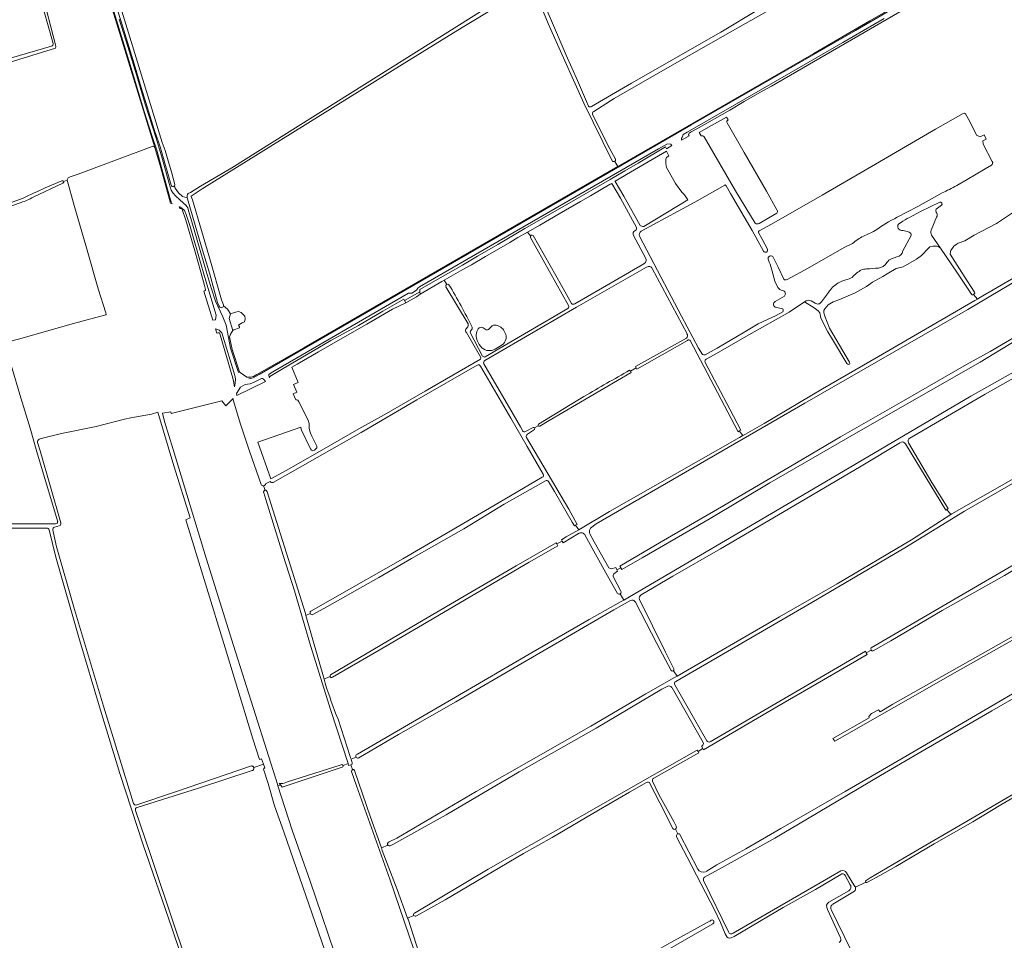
# Model space of a CAD drawing. Header units: metres. Extents: x 209813 to 223847, y 571801 to 587119.
# Tile 641 of 656: x 220606 to 221429, y 581849 to 582618. Entities that reach past the tile are written whole.
import ezdxf

# ---------------------------------------------------------------- set-up
doc = ezdxf.new("R2010")
doc.units = ezdxf.units.M
for name, color, linetype, lineweight in [('B-RO-GR-GRAS-GV', 8, 'Continuous', 0), ('B-RO-OG-WEG-GV', 8, 'Continuous', 0), ('B-RO-VH-ONVERHARD-GV', 8, 'Continuous', 0)]:
    doc.layers.add(name, color=color, linetype=linetype, lineweight=lineweight)

msp = doc.modelspace()

# ---------------------------------------------------------------- linework, layer by layer
at = {"layer": 'B-RO-GR-GRAS-GV', "flags": 128}
for points in [[(220719.006, 582510.789), (220719.32, 582510.889), (220688.52, 582610.43), (220662.33, 582695.42), (220661.33, 582698.28), (220660.01, 582700.35), (220656.8, 582702.24), (220653.78, 582702.2), (220632.92, 582698.85), (220610.995, 582695.251), (220624.77, 582640.947), (220636.347, 582596.546), (220636.618, 582594.943), (220636.167, 582593.733), (220574.652, 582574.945), (220563.474, 582571.649), (220538.203, 582564.511), (220531.952, 582562.809)], [(220667.88, 582702.08), (220725.493, 582514.92), (220727.841, 582508.47), (220731.082, 582497.06), (220733.1, 582490.446), (220735.911, 582480.094), (220735.944, 582479.432), (220735.662, 582478.731), (220736.242, 582477.043), (220738.967, 582473.154), (220742.248, 582469.979), (220746.306, 582468.85), (220746.119, 582469.505), (220746.169, 582470.72), (220746.244, 582471.198), (220746.576, 582471.753), (220747.186, 582472.337), (220749.044, 582473.397), (220757.292, 582478.639), (220783.614, 582493.865), (220993.181, 582625.538)], [(221380.68, 582656.425), (221358.942, 582687.335), (221355.902, 582691.957), (221355.199, 582692.645), (221354.532, 582693.097), (221353.481, 582693.006), (221350.281, 582692.031), (221345.189, 582689.311), (221266.587, 582645.107), (221229.782, 582624.049), (221199.835, 582607.124), (221147.3, 582577.286), (221102.86, 582551.739), (221085.787, 582540.949)], [(220545.395, 582683.66), (220536.66, 582682.376), (220526.448, 582680.207), (220515.811, 582677.296), (220509.342, 582675.841), (220514.237, 582657.651), (220525.23, 582650.891), (220530.205, 582631.417), (220534.12, 582616.548), (220531.104, 582615.542), (220534.068, 582605.435), (220521.315, 582602.26), (220524.437, 582590.989), (220531.633, 582568.182), (220532.531, 582566.023), (220572.4, 582577.902), (220579.196, 582579.881), (220632.888, 582595.359)], [(220634.262, 582597.81), (220622.302, 582640.302), (220619.605, 582650.62), (220600.525, 582646.22), (220585.246, 582642.946), (220576.205, 582639.698), (220573.174, 582637.952), (220570.186, 582636.787), (220557.673, 582633.491), (220545.395, 582683.66)], [(221103.297, 582499.245), (221105.936, 582495.096), (221207.262, 582553.377), (221269.602, 582589.431), (221316.484, 582616.671), (221337.215, 582628.5), (221368.573, 582645.969), (221381.444, 582652.939), (221381.07, 582655.75), (221381.076, 582656.243), (221380.68, 582656.425)], [(221033.176, 582645.736), (220975.793, 582611.018), (220925.86, 582580.05), (220834.423, 582523.302), (220758.831, 582476.247), (220749.688, 582470.369), (220749.666, 582470.003), (220750.593, 582467.073), (220765.813, 582416.085), (220774.938, 582383.694), (220776.563, 582379.392), (220776.623, 582378.755), (220780.036, 582375.977), (220782.497, 582371.929)], [(221101.176, 582499.721), (221077.627, 582547.853), (221054.33, 582599.28), (221047.726, 582614.272), (221038.522, 582636.885), (221034.62, 582645.259)], [(221037.611, 582646.168), (221049.7, 582618.595), (221062.712, 582587.842), (221072.331, 582566.821), (221079.88, 582549.16), (221081.057, 582546.021)], [(221083.941, 582544.997), (221117.433, 582564.62), (221191.913, 582607.218), (221223.29, 582625.947), (221244.923, 582638.439)], [(221085.126, 582537.945), (221099.159, 582509.797), (221103.988, 582501.243)], [(221394.439, 582539.381), (221371.295, 582526.271), (221320.997, 582497.042), (221276.685, 582471.177), (221234.282, 582446.79), (221223.833, 582441.327)], [(221418.697, 582499.105), (221410.99, 582513.556), (221411.116, 582514.249), (221410.742, 582516.514), (221413.629, 582517.836), (221411.891, 582521.43), (221408.612, 582519.807), (221405.595, 582521.245), (221399.845, 582532.71), (221396.349, 582538.999)], [(221196.769, 582536.264), (221184.161, 582529.236), (221173.835, 582523.442), (221175.465, 582520.538)], [(221198.073, 582533.875), (221196.769, 582536.264)], [(221238.842, 582458.692), (221230.105, 582474.389), (221211.508, 582506.572), (221197.152, 582531.378)], [(221178.002, 582519.744), (221204.116, 582474.75), (221220.722, 582447.623)], [(220642.983, 582482.608), (220646.026, 582483.721), (220645.971, 582483.92), (220646.892, 582485.611), (220648.614, 582486.341), (220655.177, 582488.522), (220716.924, 582511.8)], [(221388.979, 582479.241), (221397.683, 582484.218), (221412.701, 582493.075), (221417.874, 582496.219)], [(220794.019, 582365.288), (220792.274, 582364.401), (220790.885, 582363.567), (220790.092, 582363.25), (220789.218, 582362.654), (220789.853, 582361.146), (220790.052, 582360.432), (220785.189, 582358.67), (220784.377, 582358.09), (220782.808, 582355.574), (220782.093, 582354.185), (220781.519, 582352.736), (220783.953, 582342.329), (220789.842, 582323.642), (220790.419, 582322.953), (220795.948, 582319.004), (220799.443, 582319.037), (220801.643, 582319.792), (220804.56, 582321.296), (220843.549, 582343.522), (221105.936, 582495.096)], [(220593.695, 582357.16), (220595.988, 582349.118), (220596.224, 582348.71), (220596.541, 582348.695), (220597.801, 582348.788), (220605.25, 582350.968), (220651.257, 582363.904), (220678.287, 582371.215), (220678.611, 582371.395), (220678.622, 582371.729), (220678.231, 582372.836), (220671.894, 582392.942), (220662.233, 582427.047), (220651.844, 582462.513), (220646.026, 582483.721)], [(220642.51, 582481.173), (220617.588, 582469.395)], [(220627.596, 582477.144), (220641.62, 582482.999)], [(221121.508, 582444.064), (221108.071, 582468.507), (221100.988, 582480.711), (221100.572, 582480.65), (221099.518, 582480.128), (221082.972, 582470.389), (221074.86, 582465.829), (221056.99, 582455.364), (221040.727, 582446.138), (221030.56, 582440.265)], [(221227.642, 582424.198), (221218.008, 582441.546), (221199.98, 582472.349), (221196.351, 582478.788), (221195.822, 582479.509), (221195.565, 582479.62), (221195.194, 582479.547), (221170.228, 582465.31), (221156.413, 582457.814), (221125.543, 582440.977)], [(221339.275, 582452.647), (221356.598, 582461.733), (221367.818, 582467.93), (221376.691, 582472.924)], [(220565.533, 582452.523), (220583.996, 582459.301), (220609.253, 582468.642)], [(221374.862, 582465.098), (221358.644, 582457.446)], [(221223.834, 582447.41), (221238.707, 582455.918)], [(221371.697, 582457.069), (221371.554, 582457.882)], [(221371.923, 582459.384), (221376.22, 582462.8)], [(221435.615, 582456.219), (221426.42, 582450.067), (221422.187, 582447.355), (221403.491, 582437.593), (221395.781, 582433.045), (221390.04, 582430.885), (221388.453, 582429.893), (221386.6, 582428.438), (221384.021, 582424.932), (221383.756, 582423.94), (221383.569, 582421.789), (221395.084, 582403.469), (221403.79, 582390.173), (221404.107, 582389.38), (221403.663, 582388.703), (221402.862, 582388.097), (221406.197, 582384.269), (221407.481, 582385.072), (221484.114, 582429.614)], [(221344.007, 582449.5), (221340.223, 582446.965)], [(221367.503, 582441.791), (221372.138, 582452.736)], [(221030.56, 582440.265), (221022.46, 582435.781), (221015.696, 582431.658), (221006.573, 582426.262), (220995.282, 582419.746), (220983.84, 582413.018), (220976.436, 582408.92), (220960.902, 582400.031)], [(221033, 582437.116), (221030.56, 582440.265)], [(221120.022, 582441.309), (221121.178, 582442.235)], [(221223.485, 582439.909), (221226.499, 582434.367), (221230.87, 582426.068)], [(221064.763, 582378.885), (221033.036, 582435.854)], [(221035.191, 582437.313), (221058.746, 582395.601), (221067.225, 582380.536)], [(221129.39, 582418.16), (221118.781, 582437.968)], [(221124.002, 582436.848), (221139.097, 582408.271), (221159.005, 582370.092), (221173.214, 582343.343), (221176.626, 582338.041)], [(221247.352, 582400.58), (221261.758, 582408.522), (221295.609, 582427.616), (221301.827, 582430.683)], [(221299.48, 582331.661), (221291.08, 582345.882), (221282.811, 582360.103), (221278.737, 582370.184), (221277.996, 582372.936), (221278.102, 582374.841), (221278.917, 582376.158), (221281.563, 582379.545), (221285.875, 582382.024), (221290.638, 582383.691), (221304.211, 582389.565), (221313.498, 582394.724), (221318.499, 582398.383), (221327.283, 582403.04), (221330.775, 582405.474), (221338.29, 582409.813), (221344.216, 582411.295), (221355.456, 582417.607), (221359.456, 582420.82), (221365.489, 582426.852), (221366.613, 582427.915), (221368.948, 582428.513), (221370.37, 582428.602), (221372.223, 582428.497), (221373.387, 582428.285), (221374.339, 582427.597), (221375.352, 582426.743), (221368.025, 582437.727)], [(221350.984, 582437.465), (221344.002, 582424.466)], [(221402.862, 582388.097), (221402.292, 582387.863), (221401.777, 582387.903), (221401.221, 582388.3), (221389.539, 582405.993), (221375.352, 582426.743)], [(221070.083, 582380.33), (221103.697, 582399.79), (221127.505, 582413.874), (221128.981, 582414.95)], [(221562.355, 582419.809), (221553.664, 582414.604), (221528.565, 582400.907), (221498.628, 582383.9), (221474.882, 582370.222), (221452.252, 582357.628), (221439.26, 582350.226), (221408.452, 582331.695), (221312.408, 582276.926), (221233.012, 582230.897), (221182.928, 582201.257), (221126.146, 582168.261), (221109.207, 582158.539), (221108.343, 582160.075)], [(221110.983, 582133.044), (221259.936, 582220.386), (221400.647, 582303.384), (221535.778, 582379.133), (221551.761, 582388.545), (221572.026, 582400.282), (221573.987, 582401.607), (221574.623, 582402.141), (221574.704, 582402.407), (221574.586, 582402.752), (221572.54, 582406.149), (221572.407, 582406.652), (221572.383, 582407.082), (221572.715, 582407.405), (221573.319, 582407.707), (221571.121, 582411.09), (221570.058, 582410.764), (221569.52, 582410.835), (221569.108, 582411.194), (221565.851, 582416.537), (221563.643, 582419.404)], [(221232.395, 582415.213), (221231.35, 582417.61)], [(221235.357, 582419.84), (221239.803, 582410.924), (221244.524, 582400.925)], [(221339.065, 582419.552), (221334.561, 582417.954), (221332.379, 582416.672)], [(221129.979, 582410.946), (221071.445, 582377.657), (220994.877, 582333.153)], [(221461.731, 582407.694), (221459.312, 582411.749), (221398.355, 582375.604), (221261.989, 582297.306), (221087.755, 582196.78), (221083.028, 582193.062)], [(221163.77, 582355.225), (221134.678, 582409.952)], [(221239.614, 582394.041), (221237.175, 582399.162), (221234.832, 582407.694)], [(220960.902, 582400.031), (220958.928, 582398.902), (220940.793, 582388.311), (220937.879, 582386.078), (220928.962, 582381.148), (220917.64, 582375.882), (220896.395, 582363.257), (220874.19, 582350.735), (220855.806, 582340.19), (220838.078, 582329.858), (220833.717, 582327.462), (220838.966, 582314.545), (220835.12, 582312.982), (220837.739, 582306.536), (220834.822, 582305.35), (220836.959, 582300.092), (220837.805, 582300.217), (220838.598, 582299.992), (220839.549, 582298.538), (220847.269, 582283.106), (220848.054, 582280.502), (220848.169, 582278.836), (220848.054, 582276.522), (220848.585, 582274.116), (220849.13, 582272.392), (220850.241, 582269.742), (220854.462, 582261.456), (220854.517, 582260.194), (220853.758, 582259.192), (220852.617, 582258.127), (220851.248, 582257.71), (220850.098, 582258.187), (220849.201, 582259.271), (220841.671, 582274.864), (220841.222, 582276.811), (220841.181, 582277.492), (220805.182, 582264.865), (220816.224, 582234.325), (220828.936, 582241.309), (220860.743, 582259.323), (220889.695, 582276.071), (220910.781, 582287.792), (220945, 582307.49), (220991.108, 582334.222)], [(220963.057, 582396.561), (220960.902, 582400.031)], [(220980.861, 582363.528), (220962.37, 582394.662)], [(221281.818, 582389.916), (221275.95, 582381.963)], [(221299.48, 582331.661), (221299.626, 582330.629), (221299.348, 582329.994), (221298.594, 582329.835), (221297.959, 582329.914), (221297.165, 582330.602), (221286.132, 582349.123), (221281.435, 582357.061), (221275.416, 582368.372), (221274.622, 582372.803), (221273.167, 582374.589), (221269.815, 582377.11), (221261.885, 582381.894), (221249.02, 582373.495), (221215.348, 582354.431), (221186.494, 582337.887), (221179.654, 582334.228), (221179.363, 582333.95), (221179.165, 582333.699), (221178.998, 582333.311), (221178.86, 582333.051), (221178.715, 582332.455), (221178.701, 582332.217), (221178.754, 582331.662), (221178.903, 582331.353), (221199.468, 582292.44), (221208.632, 582274.929), (221207.325, 582274.193)], [(221210.29, 582270.321), (221212.423, 582271.645), (221228.084, 582280.48), (221276.947, 582309.446), (221323.716, 582336.383), (221404.22, 582383.033), (221406.197, 582384.269)], [(221237.421, 582382.369), (221245.113, 582386.72)], [(221263.213, 582382.76), (221261.885, 582381.894)], [(221270.759, 582380.916), (221267.349, 582382.934)], [(220794.019, 582365.288), (220794.813, 582367.801), (220794.284, 582370.05), (220792.82, 582371.789), (220791.272, 582373.019), (220789.248, 582373.853), (220786.47, 582373.297), (220782.497, 582371.929), (220781.4, 582368.091), (220784.377, 582358.09)], [(220995.143, 582336.103), (221064.273, 582376.532)], [(221100.659, 582159.106), (221104.223, 582160.119), (221105.117, 582158.351), (221108.343, 582160.075), (221107.579, 582161.435), (221142.041, 582181.583), (221194.325, 582211.933), (221248.904, 582243.975), (221292.004, 582269.228), (221342.465, 582298.372), (221397.196, 582329.563), (221417.012, 582340.443), (221447.287, 582358.261), (221475.358, 582374.994)], [(221178.958, 582337.879), (221188.92, 582343.437), (221211.92, 582356.989), (221223.154, 582363.736), (221238.092, 582370.593), (221243.674, 582373.766)], [(221242.924, 582376.481), (221238.04, 582377.177)], [(220560.745, 582196.793), (220636.028, 582196.681), (220636.323, 582196.661), (220637.561, 582197.106), (220637.822, 582197.413), (220638.032, 582198.027), (220638.078, 582198.344), (220638.088, 582198.656), (220638.057, 582198.927), (220637.949, 582199.245), (220620.711, 582256.88), (220615.113, 582276.468), (220607.248, 582301.887), (220591.058, 582356.408)], [(220979.02, 582359.159), (220980.624, 582361.052)], [(220991.227, 582336.226), (220979.567, 582356.425)], [(220982.633, 582356.517), (220992.992, 582336.742)], [(220984.163, 582359.537), (220982.873, 582357.527)], [(220988.236, 582357.332), (220989.249, 582359.484)], [(220993.517, 582360.406), (220995.854, 582358.659)], [(220997.98, 582358.998), (221000.956, 582362.005)], [(221005.386, 582362.398), (221008.072, 582360.776)], [(221011.077, 582357.619), (221012.283, 582354.661)], [(221029.738, 582268.812), (221064.879, 582208.825), (221071.905, 582196.234), (221070.465, 582195.515), (221073.227, 582191.645), (221099.068, 582206.902), (221207.551, 582268.622), (221210.29, 582270.321), (221207.325, 582274.193), (221206.318, 582273.625), (221166.473, 582349.662)], [(221115.787, 582324.955), (221116.388, 582324.147), (221121.196, 582326.862), (221120.619, 582327.901), (221163.179, 582351.679)], [(221164.081, 582349.85), (221121.787, 582325.798), (221121.196, 582326.862)], [(221009.355, 582346.211), (221003.361, 582342.475), (221001.591, 582341.746)], [(221469.726, 582337.21), (221412.841, 582304.931), (221349.751, 582268.332)], [(220988.575, 582329.112), (220938.174, 582300.202), (220891.437, 582273.005), (220817.986, 582231.265)], [(221043.613, 582238.26), (221030.224, 582261.277), (221016.682, 582284.875), (220991.297, 582328.385)], [(220994.128, 582330.39), (221018.525, 582288.103), (221024.509, 582277.523), (221026.188, 582274.489)], [(221116.388, 582324.147), (221117.152, 582323.12), (221048.476, 582282.943), (221040.722, 582278.223)], [(221317.579, 582093.159), (221387.793, 582134.061), (221462.27, 582177.491), (221554.462, 582230.625), (221591.096, 582251.846), (221604, 582259.255), (221575.609, 582311.458), (221544.599, 582293.57), (221459.636, 582244.378), (221395.583, 582207.352), (221345.595, 582176.696), (221264.712, 582129.039), (221154.25, 582064.994)], [(220784.73, 582300.185), (220784.574, 582301.246), (220778.473, 582295.276), (220775.166, 582299.377), (220732.832, 582288.926), (220732.568, 582290.249), (220725.556, 582289.191), (220727.276, 582282.179), (220734.552, 582258.631), (220762.069, 582168.012), (220784.823, 582094.986), (220821.6, 581979.363), (220822.098, 581977.833)], [(220807.937, 582229.434), (220798.47, 582256.401), (220790.802, 582279.784), (220784.73, 582300.185)], [(221039.549, 582279.94), (221077.657, 582303.085)], [(220801.214, 582017.253), (220777.973, 582093.121), (220745.122, 582199.948), (220748.694, 582201.8), (220735.2, 582245.201), (220721.856, 582289.768), (220716.506, 582288.205), (220699.315, 582285.078), (220693.822, 582283.931), (220670.268, 582278.042), (220641.277, 582272.088), (220624.288, 582267.862), (220622.503, 582267.312)], [(221028.932, 582273.823), (221035.174, 582277.06)], [(221036.393, 582275.348), (221030.441, 582271.529)], [(221036.354, 582276.749), (221039.507, 582278.535)], [(221668.726, 582230.147), (221670.665, 582230.768), (221670.084, 582232.047), (221669.625, 582232.814), (221667.599, 582238.897), (221663.59, 582249.186), (221659.399, 582260.364), (221655.84, 582269.254), (221650.725, 582280.455), (221649.695, 582281.545), (221649.045, 582281.644), (221648.254, 582281.638), (221646.225, 582280.767), (221637.261, 582275.248), (221619.246, 582265.185), (221607.837, 582258.606), (221582.668, 582243.404), (221555.416, 582228.058), (221517.58, 582205.701), (221473.659, 582180.566), (221428.845, 582153.663), (221376.822, 582124.209), (221333.827, 582098.942), (221319.272, 582090.59)], [(220621.308, 582264.709), (220623.339, 582257.635), (220640.736, 582197.487)], [(221342.037, 582264.57), (221309.203, 582244.757), (221248.071, 582208.893), (221191.715, 582175.688), (221151.895, 582152.933), (221125.298, 582137.391)], [(221380.722, 582208.757), (221379.732, 582208.1), (221346.153, 582263.555)], [(221348.675, 582264.209), (221368.179, 582231.238), (221381.77, 582209.452), (221380.722, 582208.757), (221384.013, 582204.34)], [(221384.013, 582204.34), (221384.901, 582204.914), (221460.466, 582248.255)], [(220849.488, 582123.766), (220867.639, 582134.026), (220926.398, 582167.363), (221006.913, 582214.5), (221038.029, 582232.834)], [(221038.029, 582232.834), (221042.853, 582235.505)], [(220811.311, 582224.705), (220810.084, 582228.393)], [(220815.608, 582231.998), (220811.718, 582230.15)], [(221045.433, 582232.563), (221037.083, 582227.914), (221011.004, 582213.206), (220977.175, 582192.618), (220933.566, 582167.703), (220906.262, 582151.941), (220888.586, 582141.86), (220874.214, 582133.732), (220862.764, 582127.303), (220851.06, 582120.934)], [(221070.465, 582195.515), (221069.69, 582195.128), (221067.768, 582198.114), (221053.156, 582223.537), (221048.089, 582231.896)], [(220880.607, 581996.448), (220866.315, 582040.747), (220849.249, 582094.986), (220835.887, 582140.759), (220826.495, 582170.128), (220818.028, 582197.248), (220811.985, 582217.04), (220810.154, 582222.67)], [(220812.949, 582223.528), (220844.959, 582121.94), (220845.461, 582120.169)], [(221152.408, 582073.991), (221155.381, 582069.633), (221240.944, 582119.031), (221289.049, 582146.558), (221351.218, 582183.184), (221384.013, 582204.34)], [(220628.997, 582193.198), (220560.795, 582193.181), (220555.539, 582190.136), (220551.094, 582188.628), (220544.63, 582187.896), (220516.132, 582189.879), (220516.09, 582186.724), (220485.543, 582187.668), (220475.715, 582186.569)], [(220709.648, 581761.145), (220750.149, 581768.776), (220764.972, 581771.628), (220763.712, 581776.618), (220763.376, 581776.216), (220763.204, 581776.099), (220762.899, 581775.983), (220762.576, 581775.953), (220762.396, 581775.974), (220762.168, 581776.039), (220761.99, 581776.132), (220761.791, 581776.288), (220761.615, 581776.493), (220761.506, 581776.68), (220754.797, 581796.063), (220733.339, 581859.381), (220709.53, 581928.561), (220690.08, 581988.127), (220673.967, 582040.991), (220655.797, 582101.896), (220636.474, 582168.77), (220630.947, 582191.646)], [(220634.146, 582191.665), (220636.905, 582178.459), (220652.089, 582125.23), (220676.316, 582044.553), (220701.539, 581963.322)], [(220639.355, 582195.019), (220635.569, 582193.948)], [(220866.076, 582070.537), (220907.445, 582095.174), (220943.468, 582116.251), (220980.891, 582138.372), (221020.907, 582161.555), (221054.416, 582180.934), (221054.968, 582179.913), (221059.447, 582182.342), (221058.76, 582183.446), (221062.826, 582185.797), (221073.227, 582191.645)], [(221073.018, 582188.508), (221060.383, 582180.838), (221059.447, 582182.342)], [(221105.785, 582138.536), (221097.342, 582153.255), (221078.707, 582186.992)], [(221082.6, 582188.384), (221086.295, 582181.571), (221098.498, 582159.934)], [(221054.968, 582179.913), (221055.794, 582178.383), (221031.881, 582164.557), (220942.744, 582112.466), (220906.713, 582091.176), (220867.743, 582068.583), (220867.186, 582068.333)], [(221102.301, 582152.202), (221108.467, 582140.362)], [(221105.117, 582158.351), (221105.774, 582157.054), (221102.7, 582154.852)], [(220887.499, 582003.777), (220888.364, 582004.327), (220970.327, 582052.029), (221035.225, 582089.834), (221081.952, 582116.845), (221108.829, 582131.781), (221110.983, 582133.044), (221107.748, 582138.127)], [(221489.801, 582130.069), (221389.59, 582073.778), (221336.409, 582043.417), (221287.064, 582015.173), (221285.41, 582017.554), (221315.862, 582034.58), (221315.601, 582035.738), (221317.824, 582038.357), (221323.671, 582041.453), (221324.911, 582039.64), (221335.675, 582046.184), (221423.854, 582096.003), (221502.898, 582140.85)], [(221116.458, 582132.556), (221102.699, 582124.868), (221060.63, 582100.262), (221026.102, 582080.418), (220970.54, 582048.139), (220922.65, 582020.754), (220889.669, 582001.384)], [(221150.495, 582074.237), (221138.48, 582096.658), (221120.587, 582131.313)], [(221124.121, 582133.474), (221145.841, 582089.432), (221152.73, 582075.548)], [(220848.946, 582121.91), (220845.461, 582120.169)], [(220845.461, 582120.169), (220860.572, 582066.855), (220865.529, 582069.195)], [(221313.456, 582088.953), (221314.189, 582087.673), (221272.451, 582063.35), (221238.842, 582043.908), (221177.453, 582008.023), (221176.918, 582009.053)], [(221183.001, 582014.764), (221312.682, 582090.307), (221313.456, 582088.953), (221317.45, 582091.2)], [(221179.823, 581906.496), (221188.571, 581911.881), (221212.87, 581925.25), (221242.149, 581942.308), (221295.775, 581973.146), (221344.194, 582001.325), (221420.875, 582046.157), (221475.115, 582077.907)], [(220914.819, 581931.059), (220921.256, 581934.146), (220987.675, 581973.093), (221083.305, 582027.689), (221129.207, 582054.697), (221153.201, 582068.375), (221155.381, 582069.633)], [(220860.572, 582066.855), (220861.515, 582063.528)], [(221147.183, 582060.974), (221142.703, 582058.622), (221087.696, 582026.078), (221023.482, 581989.565), (220962.442, 581953.688), (220917.992, 581928.844), (220915.911, 581927.904)], [(221153.517, 582062.271), (221180.258, 582015.499)], [(221462.762, 582066.272), (221453.022, 582060.577), (221418.361, 582040.469), (221363.46, 582008.851), (221325.36, 581986.494), (221264.374, 581950.51), (221237.122, 581934.371), (221195.558, 581911.186), (221178.24, 581901.626)], [(221313.262, 581898.956), (221316.803, 581901.047), (221349.739, 581920.648), (221401.801, 581950.843), (221439.972, 581973.287), (221489.346, 582001.009), (221489.902, 582000.078), (221500.215, 582005.491), (221498.498, 582008.557), (221486.756, 582028.298), (221479.818, 582040.661), (221474.476, 582049.712), (221468.92, 582059.421), (221465.393, 582065.167)], [(221177.133, 582014.058), (221151.187, 582059.798)], [(220872.217, 582033.545), (220882.443, 582002.293)], [(220704.095, 581962.022), (220736.359, 581973.034), (220800.001, 581994.593), (220800.303, 581994.548), (220800.644, 581994.465), (220801.051, 581994.267), (220801.345, 581994.035), (220801.573, 581993.77), (220801.716, 581993.549), (220801.878, 581993.2), (220809.877, 581996.041), (220808.201, 582000.385), (220806.661, 581999.913), (220801.214, 582017.253)], [(220935.979, 581871.727), (220997.764, 581908.286), (221090.12, 581960.894), (221126.431, 581981.946), (221171.705, 582007.434), (221172.235, 582007.744), (221172.907, 582006.625), (221176.918, 582009.053), (221175.885, 582011.041), (221176.407, 582011.348)], [(221172.907, 582006.625), (221173.526, 582005.595), (221158.276, 581996.813), (221135.854, 581984.4)], [(220861.191, 581840.37), (220826.927, 581939.456), (220819.29, 581961.371), (220813.797, 581979.865), (220810.027, 581991.847), (220810.146, 581992.323), (220810.424, 581992.601), (220810.9, 581992.799), (220811.112, 581992.841), (220809.877, 581996.041)], [(220827.121, 581980.269), (220829.931, 581981.399), (220874.751, 581995.572)], [(220882.793, 581995.538), (220881.096, 581994.934), (220880.607, 581996.448), (220876.496, 581994.882)], [(220884.156, 581996.023), (220882.793, 581995.538), (220884.374, 581991.495)], [(220887.309, 582001.94), (220883.076, 582000.248)], [(221489.902, 582000.078), (221490.492, 581999.09), (221457.399, 581980.44), (221425.698, 581962.092), (221402.354, 581947.965), (221370.136, 581929.53), (221338.091, 581910.665), (221324.656, 581903.033), (221314.343, 581897.453)], [(220801.878, 581993.2), (220801.945, 581992.785), (220801.953, 581992.539), (220801.925, 581992.229), (220801.778, 581991.781), (220801.655, 581991.558), (220801.528, 581991.376), (220801.318, 581991.146), (220801.1, 581990.979), (220800.834, 581990.82), (220800.57, 581990.709), (220755.622, 581976.101), (220704.412, 581959.973), (220704.105, 581959.809), (220703.716, 581959.563), (220703.391, 581959.293), (220703.121, 581958.896), (220702.986, 581958.38), (220703.051, 581957.673), (220703.118, 581957.423), (220715.31, 581921.426), (220736.53, 581858.145), (220758.836, 581792.981)], [(220875.646, 581993.392), (220825.64, 581976.906), (220824.418, 581978.36), (220822.098, 581977.833), (220834.071, 581941.044), (220849.02, 581898.446), (220858.677, 581869.606), (220869.393, 581838.385), (220878.521, 581814.837), (220885.532, 581803.857), (220886.484, 581802)], [(220939.72, 581829.145), (220915.563, 581900.033), (220887.644, 581977.913), (220883.551, 581989.884)], [(220886.096, 581990.833), (220899.251, 581951.835), (220908.448, 581926.093)], [(220824.418, 581978.36), (220823.065, 581979.972)], [(221129.967, 581980.839), (221115.608, 581972.786), (221089.651, 581957.494), (221050.986, 581934.828), (221027.276, 581921.409), (220961.641, 581882.778), (220937.642, 581869.286)], [(221151.755, 581942.348), (221140.899, 581963.698), (221132.734, 581979.99)], [(221135.014, 581981.797), (221140.284, 581970.619), (221152.587, 581948.262), (221154.596, 581944.294)], [(221156.061, 581937.748), (221154.005, 581941.776)], [(221157.838, 581937.427), (221172.757, 581908.464)], [(221292.168, 581903.917), (221271, 581891.48), (221244.034, 581876.24), (221211.906, 581857.554), (221202.996, 581852.192), (221200.715, 581851.062), (221199.332, 581850.843), (221198.189, 581851.027), (221197.138, 581851.691), (221195.686, 581854.493), (221191.811, 581863.717), (221186.806, 581873.968), (221163.759, 581918.375), (221154.949, 581935.435)], [(220913.972, 581928.303), (220908.448, 581926.093)], [(220908.448, 581926.093), (220909.166, 581924.082), (220921.687, 581891.499), (220930.382, 581867.531), (220935.642, 581869.672)], [(221202.176, 581855.034), (221274.925, 581896.827), (221292.106, 581907.042)], [(221297.04, 581905.395), (221303.911, 581894.03)], [(221177.574, 581899.008), (221198.269, 581855.99)], [(221300.058, 581895.379), (221295.793, 581903.086)], [(221304.295, 581893.262), (221312.917, 581897.567)], [(221292.005, 581851.041), (221281.059, 581874.766), (221280.401, 581876.315), (221280.226, 581878.235), (221281.115, 581879.744), (221282.109, 581880.771), (221298.853, 581890.334)], [(221303.675, 581890.067), (221285.629, 581879.189)], [(221284.166, 581874.567), (221306.114, 581829.592), (221319.086, 581797.003)], [(220930.382, 581867.531), (220930.734, 581866.56), (220937.492, 581845.707), (220942.402, 581830.318)], [(221185.346, 581862.85), (221137.959, 581835.542), (221109.21, 581819.419), (221049.81, 581783.696), (221044.936, 581780.946), (221043.79, 581781.222), (221042.96, 581781.934), (221042.537, 581782.484), (221042.223, 581783.233), (221042.744, 581784.46), (221094.862, 581815.299), (221147.256, 581845.426), (221183.545, 581865.566)]]:
    msp.add_lwpolyline(points, dxfattribs=at)
at = {"layer": 'B-RO-GR-GRAS-GV'}
for points in [[(220632.888, 582595.359, 0.410355), (220634.262, 582597.81)], [(221081.057, 582546.021, 0.4159302), (221083.644, 582544.855)], [(221085.787, 582540.949, 0.4026013), (221085.126, 582537.945)], [(221396.349, 582538.999, 0.2970206), (221394.439, 582539.381)], [(221197.152, 582531.378, -0.4217118), (221198.073, 582533.875)], [(221175.465, 582520.538, -0.3618105), (221178.002, 582519.744)], [(221417.874, 582496.219, 0.4734073), (221418.697, 582499.105)], [(220609.253, 582468.642, -0.0036898), (220627.596, 582477.144)], [(221376.691, 582472.924, 0.025957), (221388.979, 582479.241)], [(220607.505, 582464.973, -0.0041105), (220589.024, 582458.381)], [(220617.588, 582469.395, -0.0416311), (220607.505, 582464.973)], [(221376.22, 582462.8, 0.8488786), (221374.862, 582465.098)], [(221238.707, 582455.918, 0.3171291), (221239.008, 582458.431)], [(221358.644, 582457.446, -0.0037375), (221344.007, 582449.5)], [(221371.554, 582457.882, -0.1389403), (221371.923, 582459.384)], [(221372.222, 582455.98, -0.2001229), (221371.697, 582457.069)], [(221372.138, 582452.736, 0.3039336), (221372.222, 582455.98)], [(221220.722, 582447.623, 0.2708498), (221223.834, 582447.41)], [(221320.729, 582441.505, -0.0414566), (221339.275, 582452.647)], [(221340.223, 582446.965, 0.3051027), (221340.173, 582443.373)], [(221118.781, 582437.968, -0.3789343), (221120.022, 582441.309)], [(221121.178, 582442.235, 0.2785533), (221121.508, 582444.064)], [(221125.543, 582440.977, 0.3799497), (221124.002, 582436.848)], [(221223.833, 582441.327, 0.3129597), (221223.485, 582439.909)], [(221311.086, 582436.863, 0.0274612), (221320.729, 582441.505)], [(221340.173, 582443.373, 0.2036883), (221342.967, 582441.518)], [(221342.967, 582441.518, -0.0942483), (221347.593, 582440.796)], [(221347.593, 582440.796, -0.1408569), (221350.659, 582439.053)], [(221350.659, 582439.053, -0.2145145), (221350.984, 582437.465)], [(221368.025, 582437.727, -0.1714031), (221367.503, 582441.791)], [(221301.827, 582430.683, -0.0622369), (221311.086, 582436.863)], [(221230.87, 582426.068, -0.9372909), (221227.642, 582424.198)], [(221344.002, 582424.466, -0.2703307), (221339.065, 582419.552)], [(221128.981, 582414.95, 0.3026599), (221129.39, 582418.16)], [(221231.35, 582417.61, -0.6738184), (221235.357, 582419.84)], [(221234.832, 582407.694, 0.0574505), (221232.395, 582415.213)], [(221332.379, 582416.672, 0.0540121), (221329.197, 582412.93)], [(221134.678, 582409.952, 0.4323963), (221129.979, 582410.946)], [(221309.512, 582408.688, 0.0803747), (221301.582, 582402.464)], [(221313.579, 582409.442, 0.0783686), (221309.512, 582408.688)], [(221323.597, 582410.266, -0.002347), (221313.579, 582409.442)], [(221326.934, 582411.34, -0.092462), (221323.597, 582410.266)], [(221329.197, 582412.93, -0.0978964), (221326.934, 582411.34)], [(221244.524, 582400.925, 0.3383699), (221247.352, 582400.58)], [(221289.692, 582397.609, 0.1165972), (221281.818, 582389.916)], [(221296.337, 582400.374, 0.0881205), (221289.692, 582397.609)], [(221301.582, 582402.464, -0.0822893), (221296.337, 582400.374)], [(220964.827, 582396.318, -0.0233782), (220984.271, 582360.82)], [(221243.62, 582391.602, -0.2552111), (221239.614, 582394.041)], [(221245.113, 582386.72, 0.5538601), (221243.62, 582391.602)], [(221238.04, 582377.177, -0.6567137), (221237.421, 582382.369)], [(221267.349, 582382.934, 0.225306), (221263.213, 582382.76)], [(221275.95, 582381.963, -0.4728533), (221270.759, 582380.916)], [(221064.273, 582376.532, 0.3219006), (221064.763, 582378.885)], [(221067.225, 582380.536, 0.3211494), (221070.083, 582380.33)], [(221243.674, 582373.766, 0.5511776), (221242.924, 582376.481)], [(220979.567, 582356.425, -0.3616094), (220979.02, 582359.159)], [(220980.624, 582361.052, 0.2195373), (220980.861, 582363.528)], [(220982.873, 582357.527, 0.2785397), (220982.633, 582356.517)], [(220984.271, 582360.82, -0.1542174), (220984.163, 582359.537)], [(220987.947, 582351.558, -0.1446156), (220988.236, 582357.332)], [(220989.249, 582359.484, -0.3538828), (220993.517, 582360.406)], [(220995.854, 582358.659, 0.2235897), (220997.98, 582358.998)], [(221000.956, 582362.005, -0.1872219), (221005.386, 582362.398)], [(221008.072, 582360.776, -0.1441255), (221011.077, 582357.619)], [(220991.175, 582344.9, -0.1039719), (220987.947, 582351.558)], [(221012.421, 582350.465, -0.149823), (221009.355, 582346.211)], [(221012.283, 582354.661, -0.1601206), (221012.421, 582350.465)], [(221163.179, 582351.679, 0.3973315), (221163.693, 582355.339)], [(221166.473, 582349.662, 0.4672659), (221164.081, 582349.85)], [(220996.622, 582341.526, -0.1599572), (220991.175, 582344.9)], [(221001.591, 582341.746, -0.1175567), (220996.622, 582341.526)], [(220991.108, 582334.222, 0.3357125), (220991.227, 582336.226)], [(220992.992, 582336.742, 0.3708092), (220995.143, 582336.103)], [(220994.877, 582333.153, 0.4288759), (220994.137, 582330.278)], [(221176.626, 582338.041, 0.1508708), (221178.958, 582337.879)], [(220991.297, 582328.385, 0.4122046), (220988.575, 582329.112)], [(221077.657, 582303.085, -0.0002711), (221115.787, 582324.955)], [(221026.188, 582274.489, 0.019077), (221026.225, 582274.431)], [(221026.225, 582274.431, 0.4077556), (221028.932, 582273.823)], [(220622.503, 582267.312, 0.279766), (220621.308, 582264.709)], [(221030.441, 582271.529, 0.4097342), (221029.738, 582268.812)], [(221349.751, 582268.332, 0.4167251), (221348.675, 582264.209)], [(221346.153, 582263.555, 0.362674), (221342.518, 582264.804)], [(221042.853, 582235.505, 0.4204712), (221043.613, 582238.26)], [(221048.089, 582231.896, 0.3960668), (221045.433, 582232.563)], [(220817.986, 582231.265, -0.4150268), (220815.608, 582231.998)], [(220630.947, 582191.646, 0.3495432), (220628.997, 582193.198)], [(220635.569, 582193.948, 0.3866573), (220634.146, 582191.665)], [(220640.736, 582197.487, -0.4142348), (220639.355, 582195.019)], [(221083.028, 582193.062, 0.2146632), (221082.6, 582188.384)], [(221078.707, 582186.992, 0.4632487), (221072.876, 582188.409)], [(221098.498, 582159.934, 0.2077085), (221100.659, 582159.106)], [(221102.7, 582154.852, 0.3637778), (221102.323, 582152.166)], [(221125.298, 582137.391, 0.39341), (221124.121, 582133.474)], [(221120.587, 582131.313, 0.4239317), (221116.458, 582132.556)], [(220861.515, 582063.528, 0.0175987), (220872.217, 582033.545)], [(221151.083, 582059.968, 0.3853961), (221147.183, 582060.974)], [(221154.25, 582064.994, 0.4122932), (221153.517, 582062.271)], [(221176.407, 582011.348, 0.4096527), (221177.133, 582014.058)], [(221180.258, 582015.499, 0.387809), (221182.825, 582014.673)], [(220882.443, 582002.293, -0.008553), (220883.076, 582000.248)], [(220883.076, 582000.248, -0.0169616), (220884.156, 581996.023)], [(220823.065, 581979.972, 0.1204581), (220827.121, 581980.269)], [(221132.734, 581979.99, 0.4277437), (221129.967, 581980.839)], [(221135.854, 581984.4, 0.3953176), (221135.014, 581981.797)], [(220701.539, 581963.322, 0.4226365), (220704.095, 581962.022)], [(221172.757, 581908.464, 0.3937845), (221179.174, 581906.159)], [(221292.106, 581907.042, -0.3612985), (221297.04, 581905.395)], [(221295.793, 581903.086, 0.4903054), (221292.168, 581903.917)], [(221178.24, 581901.626, 0.3961161), (221177.574, 581899.008)], [(221298.853, 581890.334, 0.4273474), (221300.058, 581895.379)], [(221285.629, 581879.189, 0.4160109), (221284.166, 581874.567)], [(221198.269, 581855.99, 0.517665), (221202.176, 581855.034)], [(221290.832, 581847.115, 0.3946326), (221292.005, 581851.041)]]:
    msp.add_lwpolyline(points, format="xyb", dxfattribs=at)
at = {"layer": 'B-RO-GR-GRAS-GV', "flags": 128}
msp.add_lwpolyline([(221127.509, 582444.983), (221129.018, 582445.667), (221164.367, 582467.077), (221161.733, 582471.388), (221159.511, 582473.69), (221154.193, 582480.715), (221148.755, 582490.16), (221146.551, 582494.282), (221145.996, 582497.537), (221145.916, 582501.029), (221146.551, 582502.617), (221148.539, 582503.948), (221146.491, 582507.741), (221128.026, 582497.052), (221108.509, 582485.503), (221103.832, 582482.687), (221103.569, 582482.47), (221110.915, 582470.335), (221124.445, 582445.799), (221125.128, 582445.38), (221125.921, 582445.102), (221126.596, 582444.943)], close=True, dxfattribs=at)
at = {"layer": 'B-RO-GR-GRAS-GV'}
for centre, radius, start, end in [((220717.46, 582510.255), 1.636, 19.064118, 108.861981), ((221102.496, 582500.641), 1.609, 214.868371, 23.881723), ((220642.101, 582482.103), 1.016, 293.743032, 121.284548), ((221034.158, 582436.518), 1.303, 37.581093, 211.994384), ((220963.776, 582395.227), 1.515, 46.05004, 200.535228), ((221035.533, 582276.025), 1.095, 321.799805, 104.095814), ((221040.33, 582279.214), 1.067, 137.088204, 292.208476), ((220809.718, 582230.373), 2.013, 207.794183, 355.233833), ((220811.506, 582223.248), 1.47, 10.979664, 200.535228), ((221107.029, 582139.593), 1.633, 220.353724, 29.611301), ((220850.484, 582122.468), 1.636, 127.51063, 292.208476), ((221318.763, 582092.097), 1.591, 138.122672, 286.478898), ((220866.733, 582069.487), 1.239, 122.018471, 292.208476), ((221151.563, 582074.978), 1.299, 214.747714, 23.881723), ((220888.737, 582002.721), 1.628, 139.528194, 303.667631), ((220875.354, 581994.546), 1.19, 284.187687, 121.284548), ((220884.874, 581990.225), 1.365, 26.45795, 194.80565), ((221153.193, 581943.294), 1.722, 213.343524, 35.340879), ((221156.668, 581936.029), 1.823, 50.067985, 200.535228), ((220915.213, 581929.43), 1.676, 103.594372, 292.208476), ((221313.678, 581898.115), 0.938, 116.349583, 315.126787), ((221301.208, 581892.203), 3.263, 319.105286, 52.529612), ((220936.843, 581870.53), 1.476, 125.824142, 303.667631), ((221184.611, 581864.318), 1.641, 296.591824, 155.662016)]:
    msp.add_arc(centre, radius, start, end, dxfattribs=at)
at = {"layer": 'B-RO-OG-WEG-GV', "flags": 128}
for points in [[(220662.33, 582695.42), (220688.52, 582610.43), (220719.32, 582510.889), (220724.18, 582493.83), (220732.45, 582464.37), (220733.683, 582463.819), (220732.935, 582465.519), (220732.395, 582467.23), (220726.045, 582489.981), (220723.038, 582500.347), (220720.82, 582508.527), (220716.859, 582520.973), (220710.447, 582540.809), (220701.398, 582570.643), (220693.529, 582596.429), (220683.984, 582627.948)], [(220797.714, 582317.653), (220801.279, 582318.61), (220806.36, 582321.243), (221166.878, 582529.415), (221304.544, 582608.503), (221344.949, 582632.161), (221365.003, 582643.013), (221391.811, 582657.966), (221410.825, 582669.561), (221411.525, 582670.023), (221412.101, 582670.933)], [(221337.215, 582628.5), (221316.484, 582616.671), (221269.602, 582589.431), (221207.262, 582553.377), (221105.936, 582495.096), (220843.549, 582343.522), (220804.56, 582321.296), (220801.643, 582319.792), (220799.443, 582319.037), (220795.948, 582319.004), (220790.419, 582322.953), (220789.842, 582323.642), (220783.953, 582342.329), (220781.519, 582352.736), (220782.093, 582354.185), (220783.76, 582357.161), (220784.377, 582358.09), (220781.4, 582368.091), (220782.497, 582371.929), (220780.036, 582375.977), (220776.623, 582378.755), (220776.345, 582378.08), (220776.028, 582377.644), (220775.186, 582377.179), (220774.704, 582377.082), (220774.14, 582377.177), (220773.434, 582377.662), (220773.092, 582378.114), (220772.899, 582378.428), (220771.704, 582381.545), (220765.043, 582405.235), (220758.928, 582425.029), (220752.878, 582445.901), (220746.607, 582468.073), (220746.306, 582468.85), (220742.248, 582469.979), (220738.967, 582473.154), (220736.242, 582477.043), (220735.662, 582478.731), (220735.236, 582478.324), (220734.515, 582478.153), (220733.776, 582478.324), (220733.246, 582478.854), (220732.78, 582479.439), (220724.681, 582507.608), (220723.774, 582511.316), (220722.448, 582514.891), (220718.759, 582525.761), (220713.857, 582541.309), (220707.778, 582561.045), (220701.932, 582580.785), (220691.976, 582613.247), (220686.889, 582629.168)], [(221328.492, 582618.641), (221293.768, 582598.53), (221197.718, 582543.03), (221163.734, 582523.577), (221160.568, 582521.748), (221159.867, 582519.819), (221158.969, 582518.663), (221159.032, 582516.933), (221165.405, 582520.506), (221164.947, 582521.478), (221165.377, 582522.798), (221167.205, 582523.996), (221171.992, 582526.5), (221199.575, 582542.099), (221211.374, 582549.14), (221224.549, 582556.83), (221234.156, 582562.077), (221346.818, 582627.097)], [(220689.518, 582617.935), (220696.695, 582595.18), (220704.144, 582570.822), (220711.071, 582546.955), (220720.23, 582518.563), (220725.383, 582501.86), (220731.096, 582480.734), (220732.877, 582475.113), (220734.314, 582473.08), (220736.701, 582470.332), (220739.885, 582467.337), (220743.296, 582464.417), (220745.41, 582462.329), (220746.031, 582461.579), (220746.684, 582460.597), (220747.084, 582459.607), (220747.174, 582459.188), (220752.1, 582442.155), (220762.244, 582407.611), (220766.273, 582393.62), (220769.869, 582382.471), (220776.08, 582369.433), (220778.702, 582362.522), (220782.457, 582343.448), (220789.016, 582323.112)]]:
    msp.add_lwpolyline(points, dxfattribs=at)
for points in [[(221146.561, 582509.88), (221151.007, 582512.458), (221150.095, 582513.656), (221147.323, 582513.956), (221139.83, 582509.643), (220940.276, 582394.472), (220938.93, 582393.564), (220937.874, 582391.68), (220933.999, 582389.337), (220931.197, 582389.195), (220817.71, 582323.521), (220814.735, 582321.768), (220814.575, 582321.353), (220814.47, 582320.388), (220815.082, 582318.695), (220815.111, 582319.176), (220815.253, 582319.627), (220816.772, 582320.409), (220826.324, 582326.315), (220845.791, 582337.668), (220866.285, 582349.649), (220889.462, 582362.273), (220909.555, 582374.094), (220927.221, 582384.311), (220927.872, 582383.128), (220940.626, 582390.486), (220940.496, 582392.191), (220951.627, 582398.705), (220961.955, 582404.669), (220976.236, 582412.761), (220988.804, 582420.115), (221005.706, 582429.853), (221014.703, 582435.298), (221028.227, 582443.159), (221070.464, 582467.509), (221099.5, 582484.071), (221111.817, 582491.473), (221122.805, 582497.805), (221145.679, 582511.401)], [(220767.556, 582366.851), (220770.028, 582366.948), (220770.571, 582370.925), (220761.786, 582399.65), (220758.034, 582412.899), (220748.606, 582444.825), (220745.406, 582455.042), (220743.97, 582458.278), (220743.236, 582459.081), (220742.461, 582459.564), (220740.597, 582461.056), (220739.791, 582461.404), (220739.577, 582461.467), (220740.026, 582459.954), (220740.764, 582460.012), (220741.221, 582459.961), (220741.666, 582459.727), (220742.039, 582459.038), (220745.166, 582450.297), (220752.506, 582424.521), (220757.738, 582406.848), (220760.808, 582395.628), (220761.418, 582392.419), (220761.682, 582391.828), (220761.362, 582391.48), (220760.073, 582391.02)], [(220785.726, 582311.069), (220786.433, 582314.054), (220786.56, 582317.843), (220785.981, 582320.536), (220775.108, 582356.088), (220772.983, 582358.244), (220771.624, 582359.04), (220769.86, 582359.41), (220770.936, 582355.847), (220771.733, 582356.07), (220773.177, 582356.128), (220773.904, 582354.564), (220784.292, 582318.41), (220784.958, 582315.891)], [(220808.186, 582317.909), (220802.867, 582315.143), (220798.948, 582313.694), (220796.532, 582313.211), (220794.583, 582313.124), (220790.664, 582310.835), (220787.311, 582305.534), (220787.833, 582303.779), (220811.55, 582315.56), (220810.789, 582316.61), (220809.926, 582317.406), (220809.23, 582317.937)]]:
    msp.add_lwpolyline(points, close=True, dxfattribs=at)
at = {"layer": 'B-RO-VH-ONVERHARD-GV', "flags": 128}
msp.add_lwpolyline([(220928.962, 582381.148), (220937.879, 582386.078), (220940.793, 582388.311), (220940.626, 582390.486), (220927.872, 582383.128)], close=True, dxfattribs=at)

doc.saveas('drawing.dxf')
